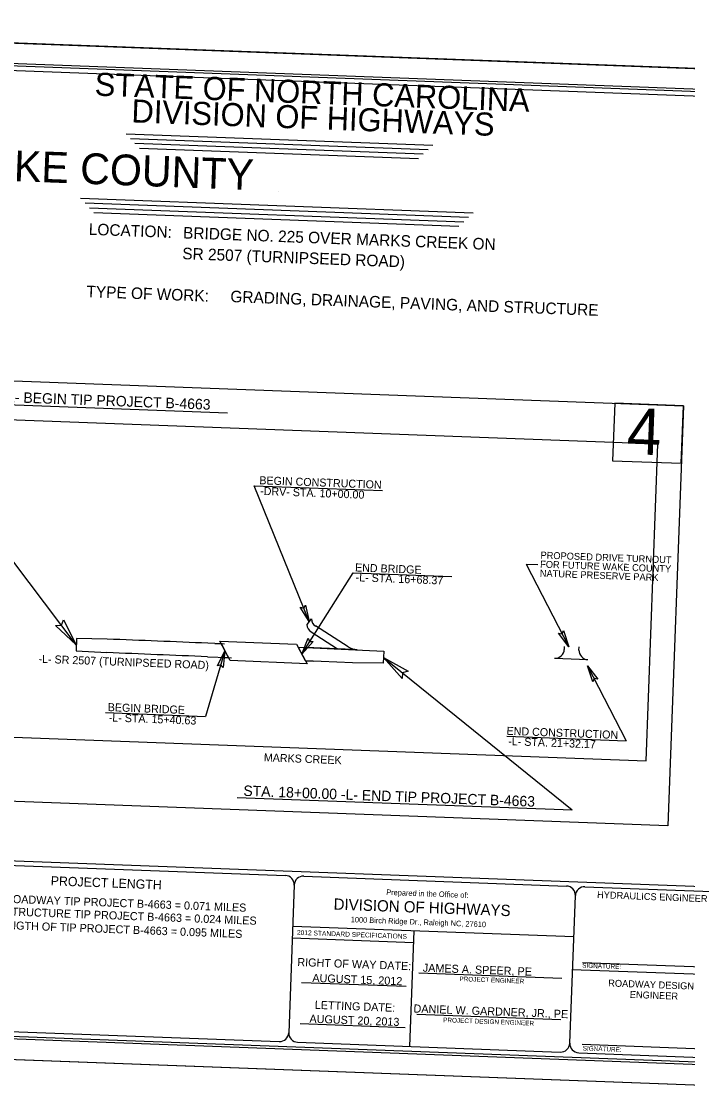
# Model space of a CAD drawing. Extents: x 2169602 to 2449496, y 721995 to 810662.
# Drawn here: x 2170612 to 2171695, y 723353 to 725096 of the extents above; entities that cross this region are included whole.
import ezdxf

# ---------------------------------------------------------------- set-up
doc = ezdxf.new("R2010")
doc.units = 0
for name, color, linetype in [('Default', 7, 'Continuous'), ('Old_Level_1', 7, 'Continuous'), ('Prop Dimension', 7, 'Continuous'), ('Prop DSN Text', 7, 'Continuous'), ('Prop EOT', 7, 'Continuous'), ('Prop Shade Light', 7, 'Continuous'), ('Prop Shade Medium', 7, 'Continuous'), ('Prop Terminator CELL', 7, 'Continuous'), ('Sheet Cutting Line CELL', 7, 'Continuous'), ('Sheet Data Field CELL', 7, 'Continuous'), ('Sheet Plot Border Inside CELL', 7, 'Continuous'), ('Sheet Plot Border Outside CELL', 7, 'Continuous'), ('Sheet Title CELL', 7, 'Continuous'), ('Sheet Title Data Points CELL', 7, 'Continuous')]:
    doc.layers.add(name, color=color, linetype=linetype)

msp = doc.modelspace()

# ---------------------------------------------------------------- linework, layer by layer
at = {"layer": 'Default'}
msp.add_lwpolyline([(2171646.7, 724409.1), (2170371.4, 724456.8), (2170352.1, 723942.4), (2171627.5, 723894.7)], close=True, dxfattribs=at)
at = {"layer": 'Old_Level_1'}
for points in [[(2170337.1, 724522), (2171688.2, 724471.5), (2171662.7, 723789.2), (2170311.6, 723839.7)], [(2171688.2, 724471.5), (2171576.7, 724475.6), (2171573.2, 724382.3), (2171684.7, 724378.1)]]:
    msp.add_lwpolyline(points, close=True, dxfattribs=at)
at = {"layer": 'Prop Dimension'}
for p, q in [((2170701, 724083.4), (2170400.3, 724480.5)), ((2170400.3, 724480.5), (2170946.8, 724460)), ((2170990.4, 724341.7), (2171198.7, 724333.9)), ((2171079.7, 724120.9), (2170990.4, 724341.7)), ((2171432.4, 724214.4), (2171451.3, 724213.6)), ((2171432.4, 724214.4), (2171501.8, 724080.2)), ((2171067.7, 724068.3), (2171151.1, 724200.3)), ((2171151.1, 724200.3), (2171311.6, 724194.3)), ((2170942.8, 724073.6), (2170910.9, 723967)), ((2171200.5, 724062.7), (2171507.3, 723815)), ((2171532.4, 724049.3), (2171595.4, 723927.5)), ((2170748.8, 723973.1), (2170910.9, 723967)), ((2171401.1, 723934.8), (2171595.4, 723927.5)), ((2170962.4, 723835.3), (2171507.3, 723815))]:
    msp.add_line(p, q, dxfattribs=at)
at = {"layer": 'Prop EOT'}
for p, q in [((2170926.3, 724085.3), (2170942.3, 724084.7)), ((2171061.6, 724079.6), (2171074.5, 724079.1)), ((2170937.3, 724062.8), (2170953.3, 724062.2)), ((2171073.8, 724057.1), (2171086.8, 724056.5))]:
    msp.add_line(p, q, dxfattribs=at)
at = {"layer": 'Prop Shade Light'}
for p, q in [((2171083.2, 724125.2), (2171076, 724116.3)), ((2171083, 724104.1), (2171125.8, 724076.9)), ((2171143.2, 724080.1), (2171090.1, 724113.8)), ((2170751.4, 724092.5), (2170701.3, 724093.3)), ((2170938.3, 724084.8), (2170915.1, 724085.8)), ((2171061.6, 724079.6), (2171151, 724075.8)), ((2171073.8, 724057.1), (2171061.6, 724079.6)), ((2171151, 724075.8), (2171074.5, 724079.1)), ((2171074.5, 724079.1), (2171201, 724072.9)), ((2171125.8, 724076.9), (2171151, 724075.8)), ((2171151, 724075.8), (2171157.5, 724075.5)), ((2171494.6, 724080.7), (2171494.5, 724075.8)), ((2171518.4, 724074.7), (2171518.6, 724079.8)), ((2170914.2, 724063.8), (2170948.7, 724062.4)), ((2171150.1, 724053.9), (2171073.8, 724057.1)), ((2171478.9, 724061.4), (2171532.8, 724059.2))]:
    msp.add_line(p, q, dxfattribs=at)
for points in [[(2170701.3, 724093.3), (2170700.6, 724073.3), (2170750.5, 724070.5)], [(2170948.7, 724062.4), (2170936.9, 724084.9), (2170938.3, 724084.8)], [(2171201, 724072.9), (2171200.1, 724053.2), (2171150.1, 724053.9)]]:
    msp.add_lwpolyline(points, dxfattribs=at)
for centre, radius, start, end in [((2171098.2, 724126.4), 15, 184.6964, 237.5825), ((2171091, 724116.8), 15, 181.901, 237.5825), ((2168446, 665601), 58536.9, 87.582543, 87.742922), ((2168446, 665601), 58514.9, 87.582543, 87.742922), ((2171159.3, 724105.4), 30, 237.5825, 266.6634), ((2171479.5, 724076.4), 15, 267.6629, 357.9113), ((2171533.4, 724074.2), 15, 177.9113, 267.6629)]:
    msp.add_arc(centre, radius, start, end, dxfattribs=at)
at = {"layer": 'Prop Shade Medium'}
for p, q in [((2170934.5, 724089.4), (2171059.1, 724084.1)), ((2170951, 724057.8), (2170934.5, 724089.4)), ((2171059.1, 724084.1), (2171076.2, 724052.6)), ((2171076.2, 724052.6), (2170951, 724057.8))]:
    msp.add_line(p, q, dxfattribs=at)
at = {"layer": 'Prop Terminator CELL'}
for points in [[(2171073.9, 724147.7), (2171079.7, 724120.9), (2171065.1, 724144.3), (2171070.9, 724142.9)], [(2170680, 724124), (2170701, 724083.4), (2170667.3, 724114.7), (2170677.1, 724114.9)], [(2171493.5, 724106.3), (2171501.8, 724080.2), (2171485.1, 724102.1), (2171490.9, 724101.2)], [(2171086, 724088.7), (2171067.7, 724068.3), (2171078.1, 724093.9), (2171080.3, 724088.4)], [(2170930.6, 724049.1), (2170942.8, 724073.6), (2170939.6, 724046.2), (2170936, 724050.9)], [(2171230.7, 724028.4), (2171200.5, 724062.7), (2171240.8, 724040.5), (2171231.3, 724037.9)], [(2171540.7, 724023.2), (2171532.4, 724049.3), (2171549.2, 724027.4), (2171543.3, 724028.3)]]:
    msp.add_lwpolyline(points, close=True, dxfattribs=at)
at = {"layer": 'Sheet Cutting Line CELL'}
for p, q in [((2169663.9, 725095.9), (2172188.1, 725001.5)), ((2169602.2, 723447.1), (2172126.4, 723352.6))]:
    msp.add_line(p, q, dxfattribs=at)
at = {"layer": 'Sheet Plot Border Inside CELL'}
msp.add_lwpolyline([(2169622.9, 723480), (2172120.9, 723386.5), (2172180.1, 724968.1), (2169682.1, 725061.5)], close=True, dxfattribs=at)
at = {"layer": 'Sheet Plot Border Outside CELL'}
msp.add_lwpolyline([(2172188.1, 725001.5), (2169663.9, 725095.9), (2169602.2, 723447.1), (2172126.4, 723352.6)], close=True, dxfattribs=at)
at = {"layer": 'Sheet Title CELL'}
for p, q in [((2170782, 724913.6), (2171280.7, 724895)), ((2170789.2, 724905.9), (2171273, 724887.8)), ((2170796.4, 724898.1), (2171265.2, 724880.6)), ((2170803.6, 724890.3), (2171257.4, 724873.4)), ((2170708, 724809), (2171346.6, 724785)), ((2170715.2, 724801.2), (2171338.8, 724777.8)), ((2170722.4, 724793.4), (2171331, 724770.6)), ((2170729.7, 724785.6), (2171323.2, 724763.4)), ((2169962, 723756.3), (2172090.5, 723676.7)), ((2170471.4, 723729.8), (2171041, 723708.4)), ((2171071, 723707.3), (2171498.2, 723691.4)), ((2171055.4, 723692.9), (2171046.4, 723453.1)), ((2171528.1, 723690.2), (2171827.6, 723679)), ((2171503.6, 723436), (2171512.6, 723675.8)), ((2171510.1, 723608.7), (2171052.9, 723625.8)), ((2171250.1, 723618.5), (2171243.1, 723430.7)), ((2171249.4, 723599.3), (2171052.2, 723606.7)), ((2171192.6, 723601.5), (2171192.6, 723601.5)), ((2171524.3, 723567.3), (2171740.5, 723559.2)), ((2171257.9, 723550.6), (2171490.5, 723541.9)), ((2171506.8, 723556), (2171837.5, 723543.6)), ((2171237.7, 723528), (2171067.2, 723534.3)), ((2171152.4, 723531.1), (2171152.4, 723531.1)), ((2171254.9, 723483.2), (2171489.1, 723474.4)), ((2171235.8, 723461.1), (2171065.3, 723467.5)), ((2171523.4, 723434.4), (2171735.5, 723426.5))]:
    msp.add_line(p, q, dxfattribs=at)
for points in [[(2172146.3, 724965.5), (2169927.8, 725048.5)], [(2172138.5, 724958.3), (2170010, 725037.9)], [(2169868.9, 723474.6), (2172087.4, 723391.6)], [(2170461.3, 723459.9), (2171030.9, 723438.6)], [(2171060.9, 723437.5), (2171488.1, 723421.5)], [(2171518, 723420.4), (2171817.5, 723409.2)]]:
    msp.add_lwpolyline(points, dxfattribs=at)
for centre, start, end in [((2171040.4, 723693.5), 357.8574, 87.8574), ((2171070.4, 723692.4), 87.8574, 177.8574), ((2171497.6, 723676.4), 357.8574, 87.8574), ((2171527.6, 723675.3), 87.8574, 177.8574), ((2171031.5, 723453.7), 267.8574, 357.8574), ((2171061.4, 723452.6), 177.8574, 267.8574), ((2171488.6, 723436.6), 267.8574, 357.8574), ((2171518.6, 723435.5), 177.8574, 267.8574)]:
    msp.add_arc(centre, 15, start, end, dxfattribs=at)
at = {"layer": 'Sheet Title Data Points CELL'}
for p, q in [((2171030.5, 724819.3), (2171030.5, 724819.3)), ((2171207.4, 724731), (2171207.4, 724731))]:
    msp.add_line(p, q, dxfattribs=at)

# ---------------------------------------------------------------- texts
at = {"layer": 'Prop DSN Text'}
for s, height, p in [('STA. 13+00.00 -L- BEGIN TIP PROJECT B-4663', 17, (2170422.2, 724483.7)), ('4', 75, (2171595.3, 724393.3)), ('BEGIN CONSTRUCTION', 13, (2170998.5, 724344.2)), ('-DRV- STA. 10+00.00', 13, (2170999.8, 724326.8)), ('PROPOSED DRIVE TURNOUT', 11.25, (2171455.7, 724223.5)), ('END BRIDGE', 13, (2171154.1, 724202.5)), ('NATURE PRESERVE PARK', 11.25, (2171454.6, 724194.1)), ('FOR FUTURE WAKE COUNTY', 11.25, (2171455.1, 724208.8)), ('-L- STA. 16+68.37', 13, (2171155.1, 724186.5)), ('-L- SR 2507 (TURNIPSEED ROAD)', 13, (2170639.4, 724054.1)), ('BEGIN BRIDGE', 13, (2170752, 723975.6)), ('-L- STA. 15+40.63', 13, (2170753.6, 723958.8)), ('END CONSTRUCTION', 13, (2171400.5, 723937.1)), ('-L- STA. 21+32.17', 13, (2171403.2, 723920.3)), ('MARKS CREEK', 13, (2171005.8, 723894)), ('STA. 18+00.00 -L- END TIP PROJECT B-4663', 17, (2170972.5, 723837.9)), ('LENGTH ROADWAY TIP PROJECT B-4663 = 0.071 MILES', 13.125, (2170509, 723667.1)), ('LENGTH STRUCTURE TIP PROJECT B-4663 = 0.024 MILES', 13.125, (2170508.2, 723646.6)), ('TOTAL LENGTH OF TIP PROJECT B-4663 = 0.095 MILES', 13.125, (2170507.4, 723624.3))]:
    msp.add_text(s, height=height, rotation=357.8574, dxfattribs=at).set_placement(p)
at = {"layer": 'Sheet Data Field CELL'}
for s, height, p in [('         WAKE COUNTY         ', 50, (2170324.2, 724846.8)), ('BRIDGE NO. 225 OVER MARKS CREEK ON                ', 18.75, (2170874.4, 724743.5)), ('SR 2507 (TURNIPSEED ROAD)', 18.75, (2170873.1, 724709.8)), ('GRADING, DRAINAGE, PAVING, AND STRUCTURE', 18.75, (2170951.3, 724640)), ('    JAMES A. SPEER, PE      ', 13.125, (2171244.8, 723553)), ('AUGUST 15, 2012', 13.125, (2171084.7, 723535.6)), ('DANIEL W. GARDNER, JR., PE  ', 13.125, (2171249.2, 723486)), ('AUGUST 20, 2013', 13.125, (2171080, 723469.4))]:
    msp.add_text(s, height=height, rotation=357.8574, dxfattribs=at).set_placement(p)
at = {"layer": 'Sheet Title CELL'}
for s, height, p in [('STATE OF NORTH CAROLINA', 37.5, (2170730.5, 724975.5)), ('DIVISION OF HIGHWAYS', 37.5, (2170790.3, 724932)), ('LOCATION: ', 18.75, (2170721.1, 724749.3)), ('TYPE OF WORK:', 18.75, (2170717.3, 724648.1)), ('PROJECT LENGTH', 14.999, (2170659.3, 723692.5)), ('Prepared in the Office of:', 8.999, (2171204.9, 723676.9)), (' HYDRAULICS ENGINEER', 11.25, (2171543.5, 723672)), ('DIVISION OF HIGHWAYS', 18.281, (2171119.2, 723653.1)), ('1000 Birch Ridge Dr., Raleigh NC, 27610', 9, (2171147.2, 723632.6)), ('2012 STANDARD SPECIFICATIONS', 7.8, (2171059.7, 723612.2)), ('RIGHT OF WAY DATE: ', 13.125, (2171060.3, 723561.5)), ('SIGNATURE:', 7.5, (2171523.6, 723558.8)), ('PROJECT ENGINEER', 7.499, (2171324, 723536.9)), ('ROADWAY DESIGN', 11.249, (2171565.8, 723528.3)), ('ENGINEER', 11.25, (2171600.9, 723509.7)), ('LETTING DATE:', 13.125, (2171088.7, 723491.9)), ('PROJECT DESIGN ENGINEER', 7.499, (2171297.5, 723470.2)), ('SIGNATURE:', 7.5, (2171524.4, 723424.3))]:
    msp.add_text(s, height=height, rotation=357.8574, dxfattribs=at).set_placement(p)

doc.saveas('drawing.dxf')
